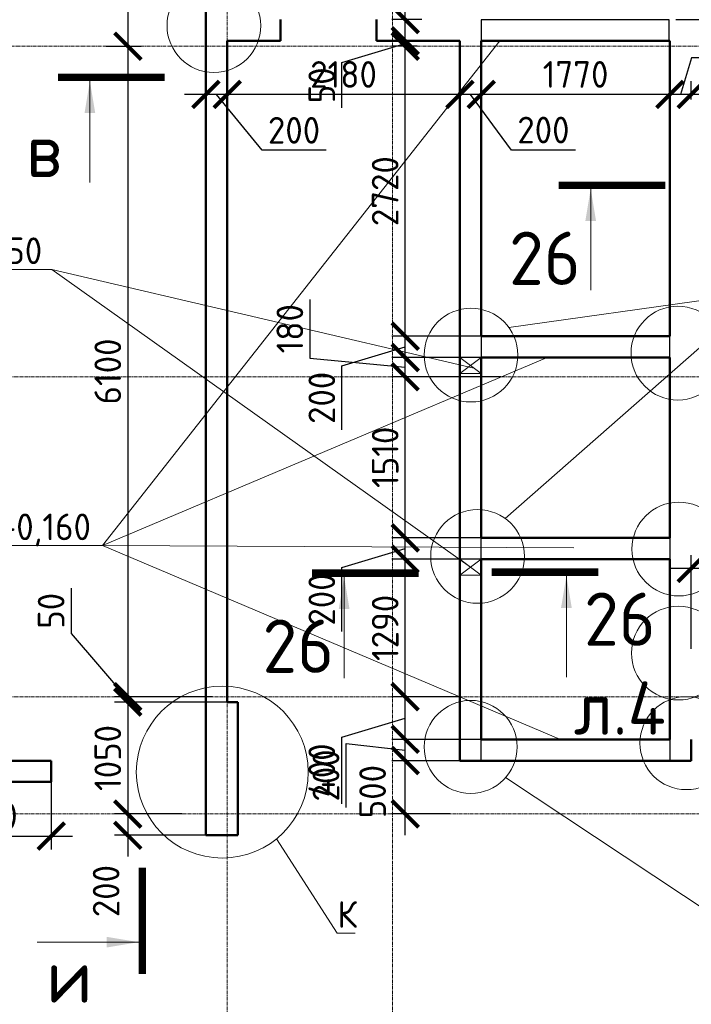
# Model space of a CAD drawing. Header units: millimetres. Extents: x 247266 to 730847, y -636031 to 10052.
# Tile 311 of 330: x 477129 to 483426, y -44976 to -35741. Entities that reach past the tile are written whole.
import ezdxf

# ---------------------------------------------------------------- set-up
doc = ezdxf.new("R2010")
doc.units = ezdxf.units.MM
doc.linetypes.add('______5', pattern=[1100, 800, -100, 100, -100])
doc.linetypes.add('осевая', pattern=[50.8, 31.75, -6.35, 6.35, -6.35])
for name, color, linetype, lineweight in [('Конструкции 0.5', 7, 'Continuous', 50), ('Надписи', 7, 'Continuous', 18), ('Оси', 7, '______5', 18), ('Узлы', 7, 'Continuous', 0)]:
    doc.layers.add(name, color=color, linetype=linetype, lineweight=lineweight)
doc.layers.add('РАЗМЕРЫ', color=7, linetype='Continuous')
doc.styles.add('GOST-2.304_Type-B', font='GOST_Common.ttf')
doc.dimstyles.new('СПДС', dxfattribs={"dimscale": 100, "dimtxt": 2.5, "dimasz": 2.5, "dimexe": 1.25, "dimexo": 0, "dimtad": 1, "dimdec": 0, "dimtxsty": 'GOST-2.304_Type-B', "dimblk": 'ARCHTICK', "dimcen": 2.5, "dimdle": 2, "dimadec": 0, "dimazin": 2, "dimtfac": 0.75, "dimtdec": 0, "dimtmove": 1, "dimatfit": 3, "dimfxl": 1, "dimtolj": 1, "dimarcsym": 1})

# ---------------------------------------------------------------- blocks, each defined once
blk = doc.blocks.new('оси 2.2-2.3')
at = {"layer": 'Оси', "color": 16, "linetype": 'осевая', "lineweight": 0, "transparency": 33554687}
for p, q in [((494304.9, -104267.9), (494304.9, -134893.5)), ((495854.9, -104267.9), (495854.9, -134893.5)), ((468653.8, -110495.4), (523696.4, -110495.4)), ((468076.3, -113595.4), (524372.9, -113595.4)), ((468076.3, -116595.4), (524372.9, -116595.4)), ((468076.3, -117695.4), (524372.9, -117695.4))]:
    blk.add_line(p, q, dxfattribs=at)
blk = doc.blocks.new('_ArchTick')
at = {"color": 0, "linetype": 'ByBlock', "const_width": 0.15}
blk.add_lwpolyline([(-0.5, -0.5), (0.5, 0.5)], dxfattribs=at)
blk = doc.blocks.new('*D1966')
at = {"layer": 'DEFPOINTS', "color": 0, "ltscale": 100}
for p in [(477425.9, -42890.6), (476175.9, -43058), (477425.9, -43397.3)]:
    blk.add_point(p, dxfattribs=at)
at = {"layer": 'РАЗМЕРЫ', "color": 0, "lineweight": -2}
for p, q in [((477425.9, -42890.6), (477425.9, -43522.3)), ((476175.9, -43058), (476175.9, -43522.3)), ((475975.9, -43397.3), (477625.9, -43397.3))]:
    blk.add_line(p, q, dxfattribs=at)
at = {"layer": 'РАЗМЕРЫ', "color": 0, "lineweight": -2, "ltscale": 100, "xscale": 250, "yscale": 250, "zscale": 250, "rotation": 180}
blk.add_blockref('_ArchTick', (476175.9, -43397.3), dxfattribs=at)
at = {"layer": 'РАЗМЕРЫ', "color": 0, "lineweight": -2, "ltscale": 100, "xscale": 250, "yscale": 250, "zscale": 250}
blk.add_blockref('_ArchTick', (477425.9, -43397.3), dxfattribs=at)
at = {"layer": 'РАЗМЕРЫ', "color": 0, "lineweight": 0, "ltscale": 100, "insert": (476800.9, -43209.7), "char_height": 250, "attachment_point": 5, "style": 'GOST-2.304_Type-B'}
blk.add_mtext('\\A1;1250', dxfattribs=at)
blk = doc.blocks.new('*D1880')
at = {"layer": 'DEFPOINTS', "color": 0, "ltscale": 100}
for p in [(478284.3, -31990.6), (477940.9, -35990.6), (478143, -35990.6)]:
    blk.add_point(p, dxfattribs=at)
at = {"layer": 'РАЗМЕРЫ', "color": 0, "lineweight": -2}
for p, q in [((478143, -31790.6), (478143, -36190.6)), ((478284.3, -31990.6), (478018, -31990.6)), ((477940.9, -35990.6), (478268, -35990.6))]:
    blk.add_line(p, q, dxfattribs=at)
at = {"layer": 'РАЗМЕРЫ', "color": 0, "lineweight": -2, "ltscale": 100, "xscale": 250, "yscale": 250, "zscale": 250}
for p, rotation in [((478143, -31990.6), 90), ((478143, -35990.6), 270)]:
    blk.add_blockref('_ArchTick', p, dxfattribs=dict(at, rotation=rotation))
at = {"layer": 'РАЗМЕРЫ', "color": 0, "lineweight": 0, "ltscale": 100, "insert": (477955.4, -33990.6), "char_height": 250, "attachment_point": 5, "rotation": 90, "style": 'GOST-2.304_Type-B'}
blk.add_mtext('\\A1;4000', dxfattribs=at)
blk = doc.blocks.new('*D1881')
at = {"layer": 'DEFPOINTS', "color": 0, "ltscale": 100}
for p in [(478022.4, -35990.6), (478143, -42090.6), (478937.5, -42090.6)]:
    blk.add_point(p, dxfattribs=at)
at = {"layer": 'РАЗМЕРЫ', "color": 0, "lineweight": -2}
for p, q in [((478143, -35790.6), (478143, -42290.6)), ((478022.4, -35990.6), (478268, -35990.6)), ((478937.5, -42090.6), (478018, -42090.6))]:
    blk.add_line(p, q, dxfattribs=at)
at = {"layer": 'РАЗМЕРЫ', "color": 0, "lineweight": -2, "ltscale": 100, "xscale": 250, "yscale": 250, "zscale": 250}
for p, rotation in [((478143, -35990.6), 90), ((478143, -42090.6), 270)]:
    blk.add_blockref('_ArchTick', p, dxfattribs=dict(at, rotation=rotation))
at = {"layer": 'РАЗМЕРЫ', "color": 0, "lineweight": 0, "ltscale": 100, "insert": (477955.4, -39040.6), "char_height": 250, "attachment_point": 5, "rotation": 90, "style": 'GOST-2.304_Type-B'}
blk.add_mtext('\\A1;6100', dxfattribs=at)
blk = doc.blocks.new('*D1882')
at = {"layer": 'DEFPOINTS', "color": 0, "ltscale": 100}
for p in [(479075.9, -42140.6), (478143, -43190.6), (478649, -43190.6)]:
    blk.add_point(p, dxfattribs=at)
at = {"layer": 'РАЗМЕРЫ', "color": 0, "lineweight": -2}
for p, q in [((478143, -41940.6), (478143, -43390.6)), ((479075.9, -42140.6), (478018, -42140.6)), ((478649, -43190.6), (478018, -43190.6))]:
    blk.add_line(p, q, dxfattribs=at)
at = {"layer": 'РАЗМЕРЫ', "color": 0, "lineweight": -2, "ltscale": 100, "xscale": 250, "yscale": 250, "zscale": 250}
for p, rotation in [((478143, -42140.6), 90), ((478143, -43190.6), 270)]:
    blk.add_blockref('_ArchTick', p, dxfattribs=dict(at, rotation=rotation))
at = {"layer": 'РАЗМЕРЫ', "color": 0, "lineweight": 0, "ltscale": 100, "insert": (477955.4, -42665.6), "char_height": 250, "attachment_point": 5, "rotation": 90, "style": 'GOST-2.304_Type-B'}
blk.add_mtext('\\A1;1050', dxfattribs=at)
blk = doc.blocks.new('*D1883')
at = {"layer": 'DEFPOINTS', "color": 0, "ltscale": 100}
for p in [(478649, -43190.6), (478143, -43390.6), (478875.9, -43390.6)]:
    blk.add_point(p, dxfattribs=at)
at = {"layer": 'РАЗМЕРЫ', "color": 0, "lineweight": -2}
for p, q in [((478143, -42990.6), (478143, -43590.6)), ((478649, -43190.6), (478018, -43190.6)), ((478875.9, -43390.6), (478018, -43390.6))]:
    blk.add_line(p, q, dxfattribs=at)
at = {"layer": 'РАЗМЕРЫ', "color": 0, "lineweight": -2, "ltscale": 100, "xscale": 250, "yscale": 250, "zscale": 250}
for p, rotation in [((478143, -43190.6), 90), ((478143, -43390.6), 270)]:
    blk.add_blockref('_ArchTick', p, dxfattribs=dict(at, rotation=rotation))
at = {"layer": 'РАЗМЕРЫ', "color": 0, "lineweight": 0, "ltscale": 100, "insert": (477939.9, -43913.8), "char_height": 250, "attachment_point": 5, "rotation": 90, "style": 'GOST-2.304_Type-B'}
blk.add_mtext('\\A1;200', dxfattribs=at)
blk = doc.blocks.new('*D1885')
at = {"layer": 'DEFPOINTS', "color": 0, "ltscale": 100}
for p in [(480743.5, -42690.6), (481437.8, -42690.6), (481166, -43190.6)]:
    blk.add_point(p, dxfattribs=at)
at = {"layer": 'РАЗМЕРЫ', "color": 0, "lineweight": -2}
for p, q in [((480743.5, -43390.6), (480743.5, -42490.6)), ((481437.8, -42690.6), (480618.5, -42690.6)), ((481166, -43190.6), (480618.5, -43190.6))]:
    blk.add_line(p, q, dxfattribs=at)
at = {"layer": 'РАЗМЕРЫ', "color": 0, "lineweight": -2, "ltscale": 100, "xscale": 250, "yscale": 250, "zscale": 250}
for p, rotation in [((480743.5, -42690.6), 90), ((480743.5, -43190.6), 270)]:
    blk.add_blockref('_ArchTick', p, dxfattribs=dict(at, rotation=rotation))
at = {"layer": 'РАЗМЕРЫ', "color": 0, "lineweight": 0, "ltscale": 100, "insert": (480438.2, -42980.8), "char_height": 250, "attachment_point": 5, "rotation": 90, "style": 'GOST-2.304_Type-B'}
blk.add_mtext('\\A1;500', dxfattribs=at)
blk = doc.blocks.new('*D1886')
at = {"layer": 'DEFPOINTS', "color": 0, "ltscale": 100}
for p in [(480743.5, -42490.6), (481465.7, -42490.6), (481437.8, -42690.6)]:
    blk.add_point(p, dxfattribs=at)
at = {"layer": 'РАЗМЕРЫ', "color": 0, "lineweight": -2}
for p, q in [((480743.5, -42890.6), (480743.5, -42290.6)), ((480188.8, -43129.7), (480188.8, -42529.2)), ((480188.8, -42529.2), (480743.5, -42590.6)), ((481465.7, -42490.6), (480618.5, -42490.6)), ((481437.8, -42690.6), (480618.5, -42690.6))]:
    blk.add_line(p, q, dxfattribs=at)
at = {"layer": 'РАЗМЕРЫ', "color": 0, "lineweight": -2, "ltscale": 100, "xscale": 250, "yscale": 250, "zscale": 250}
for p, rotation in [((480743.5, -42490.6), 90), ((480743.5, -42690.6), 270)]:
    blk.add_blockref('_ArchTick', p, dxfattribs=dict(at, rotation=rotation))
at = {"layer": 'РАЗМЕРЫ', "color": 0, "lineweight": 0, "ltscale": 100, "insert": (480001.2, -42829.5), "char_height": 250, "attachment_point": 5, "rotation": 90, "style": 'GOST-2.304_Type-B'}
blk.add_mtext('\\A1;200', dxfattribs=at)
blk = doc.blocks.new('*D1887')
at = {"layer": 'DEFPOINTS', "color": 0, "ltscale": 100}
for p in [(480743.5, -42090.6), (481255.9, -42090.6), (481465.7, -42490.6)]:
    blk.add_point(p, dxfattribs=at)
at = {"layer": 'РАЗМЕРЫ', "color": 0, "lineweight": -2}
for p, q in [((480743.5, -42690.6), (480743.5, -41890.6)), ((481255.9, -42090.6), (480618.5, -42090.6)), ((480149.4, -42468.9), (480743.5, -42290.6)), ((480149.4, -43094.4), (480149.4, -42468.9)), ((481465.7, -42490.6), (480618.5, -42490.6))]:
    blk.add_line(p, q, dxfattribs=at)
at = {"layer": 'РАЗМЕРЫ', "color": 0, "lineweight": -2, "ltscale": 100, "xscale": 250, "yscale": 250, "zscale": 250}
for p, rotation in [((480743.5, -42090.6), 90), ((480743.5, -42490.6), 270)]:
    blk.add_blockref('_ArchTick', p, dxfattribs=dict(at, rotation=rotation))
at = {"layer": 'РАЗМЕРЫ', "color": 0, "lineweight": 0, "ltscale": 100, "insert": (479961.8, -42781.6), "char_height": 250, "attachment_point": 5, "rotation": 90, "style": 'GOST-2.304_Type-B'}
blk.add_mtext('\\A1;400', dxfattribs=at)
blk = doc.blocks.new('*D1888')
at = {"layer": 'DEFPOINTS', "color": 0, "ltscale": 100}
for p in [(480743.5, -40800.6), (481545.7, -40800.6), (481255.8, -42090.6)]:
    blk.add_point(p, dxfattribs=at)
at = {"layer": 'РАЗМЕРЫ', "color": 0, "lineweight": -2}
for p, q in [((480743.5, -42290.6), (480743.5, -40600.6)), ((481545.7, -40800.6), (480618.5, -40800.6)), ((481255.8, -42090.6), (480618.5, -42090.6))]:
    blk.add_line(p, q, dxfattribs=at)
at = {"layer": 'РАЗМЕРЫ', "color": 0, "lineweight": -2, "ltscale": 100, "xscale": 250, "yscale": 250, "zscale": 250}
for p, rotation in [((480743.5, -40800.6), 90), ((480743.5, -42090.6), 270)]:
    blk.add_blockref('_ArchTick', p, dxfattribs=dict(at, rotation=rotation))
at = {"layer": 'РАЗМЕРЫ', "color": 0, "lineweight": 0, "ltscale": 100, "insert": (480555.9, -41445.6), "char_height": 250, "attachment_point": 5, "rotation": 90, "style": 'GOST-2.304_Type-B'}
blk.add_mtext('\\A1;1290', dxfattribs=at)
blk = doc.blocks.new('*D1889')
at = {"layer": 'DEFPOINTS', "color": 0, "ltscale": 100}
for p in [(480743.5, -40600.6), (481455.8, -40600.6), (481553.5, -40800.6)]:
    blk.add_point(p, dxfattribs=at)
at = {"layer": 'РАЗМЕРЫ', "color": 0, "lineweight": -2}
for p, q in [((480743.5, -41000.6), (480743.5, -40400.6)), ((481455.8, -40600.6), (480618.5, -40600.6)), ((480149.4, -40878.9), (480743.5, -40700.6)), ((481553.5, -40800.6), (480618.5, -40800.6)), ((480149.4, -41479.3), (480149.4, -40878.9))]:
    blk.add_line(p, q, dxfattribs=at)
at = {"layer": 'РАЗМЕРЫ', "color": 0, "lineweight": -2, "ltscale": 100, "xscale": 250, "yscale": 250, "zscale": 250}
for p, rotation in [((480743.5, -40600.6), 90), ((480743.5, -40800.6), 270)]:
    blk.add_blockref('_ArchTick', p, dxfattribs=dict(at, rotation=rotation))
at = {"layer": 'РАЗМЕРЫ', "color": 0, "lineweight": 0, "ltscale": 100, "insert": (479961.8, -41179.1), "char_height": 250, "attachment_point": 5, "rotation": 90, "style": 'GOST-2.304_Type-B'}
blk.add_mtext('\\A1;200', dxfattribs=at)
blk = doc.blocks.new('*D1890')
at = {"layer": 'DEFPOINTS', "color": 0, "ltscale": 100}
for p in [(480743.5, -39090.6), (481641, -39090.6), (481455.8, -40600.6)]:
    blk.add_point(p, dxfattribs=at)
at = {"layer": 'РАЗМЕРЫ', "color": 0, "lineweight": -2}
for p, q in [((480743.5, -40800.6), (480743.5, -38890.6)), ((481641, -39090.6), (480618.5, -39090.6)), ((481455.8, -40600.6), (480618.5, -40600.6))]:
    blk.add_line(p, q, dxfattribs=at)
at = {"layer": 'РАЗМЕРЫ', "color": 0, "lineweight": -2, "ltscale": 100, "xscale": 250, "yscale": 250, "zscale": 250}
for p, rotation in [((480743.5, -39090.6), 90), ((480743.5, -40600.6), 270)]:
    blk.add_blockref('_ArchTick', p, dxfattribs=dict(at, rotation=rotation))
at = {"layer": 'РАЗМЕРЫ', "color": 0, "lineweight": 0, "ltscale": 100, "insert": (480555.9, -39845.6), "char_height": 250, "attachment_point": 5, "rotation": 90, "style": 'GOST-2.304_Type-B'}
blk.add_mtext('\\A1;1510', dxfattribs=at)
blk = doc.blocks.new('*D1891')
at = {"layer": 'DEFPOINTS', "color": 0, "ltscale": 100}
for p in [(480743.5, -38910.6), (481455.8, -38910.6), (481641, -39090.6)]:
    blk.add_point(p, dxfattribs=at)
at = {"layer": 'РАЗМЕРЫ', "color": 0, "lineweight": -2}
for p, q in [((479850, -38364.4), (479850, -38914.8)), ((480743.5, -39290.6), (480743.5, -38710.6)), ((479850, -38914.8), (480743.5, -39000.6)), ((481455.8, -38910.6), (480618.5, -38910.6)), ((481641, -39090.6), (480618.5, -39090.6))]:
    blk.add_line(p, q, dxfattribs=at)
at = {"layer": 'РАЗМЕРЫ', "color": 0, "lineweight": -2, "ltscale": 100, "xscale": 250, "yscale": 250, "zscale": 250}
for p, rotation in [((480743.5, -38910.6), 90), ((480743.5, -39090.6), 270)]:
    blk.add_blockref('_ArchTick', p, dxfattribs=dict(at, rotation=rotation))
at = {"layer": 'РАЗМЕРЫ', "color": 0, "lineweight": 0, "ltscale": 100, "insert": (479662.4, -38639.6), "char_height": 250, "attachment_point": 5, "rotation": 90, "style": 'GOST-2.304_Type-B'}
blk.add_mtext('\\A1;180', dxfattribs=at)
blk = doc.blocks.new('*D1892')
at = {"layer": 'DEFPOINTS', "color": 0, "ltscale": 100}
for p in [(480743.5, -38709.4), (481559.5, -38709.4), (481550.5, -38909.4)]:
    blk.add_point(p, dxfattribs=at)
at = {"layer": 'РАЗМЕРЫ', "color": 0, "lineweight": -2}
for p, q in [((480743.5, -39109.4), (480743.5, -38509.4)), ((481559.5, -38709.4), (480618.5, -38709.4)), ((480149.4, -38987.7), (480743.5, -38809.4)), ((481550.5, -38909.4), (480618.5, -38909.4)), ((480149.4, -39588.1), (480149.4, -38987.7))]:
    blk.add_line(p, q, dxfattribs=at)
at = {"layer": 'РАЗМЕРЫ', "color": 0, "lineweight": -2, "ltscale": 100, "xscale": 250, "yscale": 250, "zscale": 250}
for p, rotation in [((480743.5, -38709.4), 90), ((480743.5, -38909.4), 270)]:
    blk.add_blockref('_ArchTick', p, dxfattribs=dict(at, rotation=rotation))
at = {"layer": 'РАЗМЕРЫ', "color": 0, "lineweight": 0, "ltscale": 100, "insert": (479961.8, -39287.9), "char_height": 250, "attachment_point": 5, "rotation": 90, "style": 'GOST-2.304_Type-B'}
blk.add_mtext('\\A1;200', dxfattribs=at)
blk = doc.blocks.new('*D1893')
at = {"layer": 'DEFPOINTS', "color": 0, "ltscale": 100}
for p in [(480743.5, -35989.6), (480857.2, -35989.6), (481559.5, -38709.4)]:
    blk.add_point(p, dxfattribs=at)
at = {"layer": 'РАЗМЕРЫ', "color": 0, "lineweight": -2}
for p, q in [((480743.5, -38909.4), (480743.5, -35789.6)), ((480857.2, -35989.6), (480618.5, -35989.6)), ((481559.5, -38709.4), (480618.5, -38709.4))]:
    blk.add_line(p, q, dxfattribs=at)
at = {"layer": 'РАЗМЕРЫ', "color": 0, "lineweight": -2, "ltscale": 100, "xscale": 250, "yscale": 250, "zscale": 250}
for p, rotation in [((480743.5, -35989.6), 90), ((480743.5, -38709.4), 270)]:
    blk.add_blockref('_ArchTick', p, dxfattribs=dict(at, rotation=rotation))
at = {"layer": 'РАЗМЕРЫ', "color": 0, "lineweight": 0, "ltscale": 100, "insert": (480555.6, -37349.5), "char_height": 250, "attachment_point": 5, "rotation": 90, "style": 'GOST-2.304_Type-B'}
blk.add_mtext('\\A1;2720', dxfattribs=at)
blk = doc.blocks.new('*D1901')
at = {"layer": 'DEFPOINTS', "color": 0, "ltscale": 100}
for p in [(483425.9, -40887.8), (483425.9, -41640.6), (483845.9, -41640.6)]:
    blk.add_point(p, dxfattribs=at)
at = {"layer": 'РАЗМЕРЫ', "color": 0, "lineweight": -2}
for p, q in [((483739.1, -40543.9), (483635.9, -40887.8)), ((484364.6, -40543.9), (483739.1, -40543.9)), ((483425.9, -41640.6), (483425.9, -40762.8)), ((483845.9, -41640.6), (483845.9, -40762.8)), ((484045.9, -40887.8), (483225.9, -40887.8))]:
    blk.add_line(p, q, dxfattribs=at)
at = {"layer": 'РАЗМЕРЫ', "color": 0, "lineweight": -2, "ltscale": 100, "xscale": 250, "yscale": 250, "zscale": 250, "rotation": 180}
blk.add_blockref('_ArchTick', (483425.9, -40887.8), dxfattribs=at)
at = {"layer": 'РАЗМЕРЫ', "color": 0, "lineweight": -2, "ltscale": 100, "xscale": 250, "yscale": 250, "zscale": 250}
blk.add_blockref('_ArchTick', (483845.9, -40887.8), dxfattribs=at)
at = {"layer": 'РАЗМЕРЫ', "color": 0, "lineweight": 0, "ltscale": 100, "insert": (484051.8, -40356.3), "char_height": 250, "attachment_point": 5, "style": 'GOST-2.304_Type-B'}
blk.add_mtext('\\A1;420', dxfattribs=at)
blk = doc.blocks.new('*D1902')
at = {"layer": 'DEFPOINTS', "color": 0, "ltscale": 100}
for p in [(478937.5, -42090.6), (478143, -42140.6), (478417.7, -42140.6)]:
    blk.add_point(p, dxfattribs=at)
at = {"layer": 'РАЗМЕРЫ', "color": 0, "lineweight": -2}
for p, q in [((477611.8, -41072.7), (477611.8, -41498)), ((477611.8, -41498), (478143, -42115.6)), ((478143, -41890.6), (478143, -42340.6)), ((478937.5, -42090.6), (478018, -42090.6)), ((478417.7, -42140.6), (478018, -42140.6))]:
    blk.add_line(p, q, dxfattribs=at)
at = {"layer": 'РАЗМЕРЫ', "color": 0, "lineweight": -2, "ltscale": 100, "xscale": 250, "yscale": 250, "zscale": 250}
for p, rotation in [((478143, -42090.6), 270), ((478143, -42140.6), 90)]:
    blk.add_blockref('_ArchTick', p, dxfattribs=dict(at, rotation=rotation))
at = {"layer": 'РАЗМЕРЫ', "color": 0, "lineweight": 0, "ltscale": 100, "insert": (477424.1, -41285.3), "char_height": 250, "attachment_point": 5, "rotation": 90, "style": 'GOST-2.304_Type-B'}
blk.add_mtext('\\A1;50', dxfattribs=at)
blk = doc.blocks.new('*D2046')
at = {"layer": 'DEFPOINTS', "color": 0, "ltscale": 100}
for p in [(482382.2, -31990.6), (483683.4, -31990.6), (483281.6, -35740.6)]:
    blk.add_point(p, dxfattribs=at)
at = {"layer": 'РАЗМЕРЫ', "color": 0, "lineweight": -2}
for p, q in [((483683.4, -35940.6), (483683.4, -31790.6)), ((482382.2, -31990.6), (483808.4, -31990.6)), ((483281.6, -35740.6), (483808.4, -35740.6))]:
    blk.add_line(p, q, dxfattribs=at)
at = {"layer": 'РАЗМЕРЫ', "color": 0, "lineweight": -2, "ltscale": 100, "xscale": 250, "yscale": 250, "zscale": 250}
for p, rotation in [((483683.4, -31990.6), 90), ((483683.4, -35740.6), 270)]:
    blk.add_blockref('_ArchTick', p, dxfattribs=dict(at, rotation=rotation))
at = {"layer": 'РАЗМЕРЫ', "color": 0, "lineweight": 0, "ltscale": 100, "insert": (483495.5, -33865.6), "char_height": 250, "attachment_point": 5, "rotation": 90, "style": 'GOST-2.304_Type-B'}
blk.add_mtext('\\A1;3750', dxfattribs=at)
blk = doc.blocks.new('*D1943')
at = {"layer": 'DEFPOINTS', "color": 0, "ltscale": 100}
for p in [(480743.5, -35739.6), (480900.5, -35739.6), (480815.4, -35939.4)]:
    blk.add_point(p, dxfattribs=at)
at = {"layer": 'РАЗМЕРЫ', "color": 0, "lineweight": -2}
for p, q in [((480743.5, -36139.4), (480743.5, -35539.6)), ((480900.5, -35739.6), (480618.5, -35739.6)), ((480815.4, -35939.4), (480618.5, -35939.4))]:
    blk.add_line(p, q, dxfattribs=at)
at = {"layer": 'РАЗМЕРЫ', "color": 0, "lineweight": -2, "ltscale": 100, "xscale": 250, "yscale": 250, "zscale": 250}
for p, rotation in [((480743.5, -35739.6), 90), ((480743.5, -35939.4), 270)]:
    blk.add_blockref('_ArchTick', p, dxfattribs=dict(at, rotation=rotation))
at = {"layer": 'РАЗМЕРЫ', "color": 0, "lineweight": 0, "ltscale": 100, "insert": (480857, -35240), "char_height": 250, "attachment_point": 5, "rotation": 90, "style": 'GOST-2.304_Type-B'}
blk.add_mtext('\\A1;200', dxfattribs=at)
blk = doc.blocks.new('*D2082')
at = {"layer": 'DEFPOINTS', "color": 0, "ltscale": 100}
for p in [(480743.5, -35940.6), (480845.2, -35940.6), (480857.2, -35990.6)]:
    blk.add_point(p, dxfattribs=at)
at = {"layer": 'РАЗМЕРЫ', "color": 0, "lineweight": -2}
for p, q in [((480743.5, -36190.6), (480743.5, -35740.6)), ((480149.4, -36143.9), (480743.5, -35965.6)), ((480845.2, -35940.6), (480618.5, -35940.6)), ((480857.2, -35990.6), (480618.5, -35990.6)), ((480149.4, -36569.2), (480149.4, -36143.9))]:
    blk.add_line(p, q, dxfattribs=at)
at = {"layer": 'РАЗМЕРЫ', "color": 0, "lineweight": -2, "ltscale": 100, "xscale": 250, "yscale": 250, "zscale": 250}
for p, rotation in [((480743.5, -35940.6), 270), ((480743.5, -35990.6), 90)]:
    blk.add_blockref('_ArchTick', p, dxfattribs=dict(at, rotation=rotation))
at = {"layer": 'РАЗМЕРЫ', "color": 0, "lineweight": 0, "ltscale": 100, "insert": (479961.8, -36356.5), "char_height": 250, "attachment_point": 5, "rotation": 90, "style": 'GOST-2.304_Type-B'}
blk.add_mtext('\\A1;50', dxfattribs=at)
blk = doc.blocks.new('*D2050')
at = {"layer": 'DEFPOINTS', "color": 0, "ltscale": 100}
for p in [(483425.9, -36442.3), (483425.9, -36488.8), (486025.9, -36866.8)]:
    blk.add_point(p, dxfattribs=at)
at = {"layer": 'РАЗМЕРЫ', "color": 0, "lineweight": -2}
for p, q in [((483425.9, -36488.8), (483425.9, -36317.3)), ((486025.9, -36866.8), (486025.9, -36317.3)), ((486225.9, -36442.3), (483225.9, -36442.3))]:
    blk.add_line(p, q, dxfattribs=at)
at = {"layer": 'РАЗМЕРЫ', "color": 0, "lineweight": -2, "ltscale": 100, "xscale": 250, "yscale": 250, "zscale": 250, "rotation": 180}
blk.add_blockref('_ArchTick', (483425.9, -36442.3), dxfattribs=at)
at = {"layer": 'РАЗМЕРЫ', "color": 0, "lineweight": -2, "ltscale": 100, "xscale": 250, "yscale": 250, "zscale": 250}
blk.add_blockref('_ArchTick', (486025.9, -36442.3), dxfattribs=at)
at = {"layer": 'РАЗМЕРЫ', "color": 0, "lineweight": 0, "ltscale": 100, "insert": (484725.9, -36254.7), "char_height": 250, "attachment_point": 5, "style": 'GOST-2.304_Type-B'}
blk.add_mtext('\\A1;2600', dxfattribs=at)
blk = doc.blocks.new('*D2051')
at = {"layer": 'DEFPOINTS', "color": 0, "ltscale": 100}
for p in [(483225.9, -36321.2), (483225.9, -36442.3), (483425.9, -36488.8)]:
    blk.add_point(p, dxfattribs=at)
at = {"layer": 'РАЗМЕРЫ', "color": 0, "lineweight": -2}
for p, q in [((483429.1, -36098.4), (483325.9, -36442.3)), ((484029.6, -36098.4), (483429.1, -36098.4)), ((483225.9, -36321.2), (483225.9, -36567.3)), ((483425.9, -36488.8), (483425.9, -36317.3)), ((483625.9, -36442.3), (483025.9, -36442.3))]:
    blk.add_line(p, q, dxfattribs=at)
at = {"layer": 'РАЗМЕРЫ', "color": 0, "lineweight": -2, "ltscale": 100, "xscale": 250, "yscale": 250, "zscale": 250, "rotation": 180}
blk.add_blockref('_ArchTick', (483225.9, -36442.3), dxfattribs=at)
at = {"layer": 'РАЗМЕРЫ', "color": 0, "lineweight": -2, "ltscale": 100, "xscale": 250, "yscale": 250, "zscale": 250}
blk.add_blockref('_ArchTick', (483425.9, -36442.3), dxfattribs=at)
at = {"layer": 'РАЗМЕРЫ', "color": 0, "lineweight": 0, "ltscale": 100, "insert": (483729.3, -35910.8), "char_height": 250, "attachment_point": 5, "style": 'GOST-2.304_Type-B'}
blk.add_mtext('\\A1;200', dxfattribs=at)
blk = doc.blocks.new('*D2052')
at = {"layer": 'DEFPOINTS', "color": 0, "ltscale": 100}
for p in [(483225.9, -36321.2), (481455.7, -36442.3), (481455.7, -36532.7)]:
    blk.add_point(p, dxfattribs=at)
at = {"layer": 'РАЗМЕРЫ', "color": 0, "lineweight": -2}
for p, q in [((481455.7, -36532.7), (481455.7, -36317.3)), ((483225.9, -36321.2), (483225.9, -36567.3)), ((483425.9, -36442.3), (481255.7, -36442.3))]:
    blk.add_line(p, q, dxfattribs=at)
at = {"layer": 'РАЗМЕРЫ', "color": 0, "lineweight": -2, "ltscale": 100, "xscale": 250, "yscale": 250, "zscale": 250, "rotation": 180}
blk.add_blockref('_ArchTick', (481455.7, -36442.3), dxfattribs=at)
at = {"layer": 'РАЗМЕРЫ', "color": 0, "lineweight": -2, "ltscale": 100, "xscale": 250, "yscale": 250, "zscale": 250}
blk.add_blockref('_ArchTick', (483225.9, -36442.3), dxfattribs=at)
at = {"layer": 'РАЗМЕРЫ', "color": 0, "lineweight": 0, "ltscale": 100, "insert": (482340.8, -36254.4), "char_height": 250, "attachment_point": 5, "style": 'GOST-2.304_Type-B'}
blk.add_mtext('\\A1;1770', dxfattribs=at)
blk = doc.blocks.new('*D2053')
at = {"layer": 'DEFPOINTS', "color": 0, "ltscale": 100}
for p in [(481255.7, -36442.3), (481455.7, -36532.7), (481255.7, -36604.6)]:
    blk.add_point(p, dxfattribs=at)
at = {"layer": 'РАЗМЕРЫ', "color": 0, "lineweight": -2}
for p, q in [((481255.7, -36604.6), (481255.7, -36317.3)), ((481455.7, -36532.7), (481455.7, -36317.3)), ((481655.7, -36442.3), (481055.7, -36442.3)), ((481739.2, -36963.6), (481355.7, -36442.3)), ((482339.7, -36963.6), (481739.2, -36963.6))]:
    blk.add_line(p, q, dxfattribs=at)
at = {"layer": 'РАЗМЕРЫ', "color": 0, "lineweight": -2, "ltscale": 100, "xscale": 250, "yscale": 250, "zscale": 250, "rotation": 180}
blk.add_blockref('_ArchTick', (481255.7, -36442.3), dxfattribs=at)
at = {"layer": 'РАЗМЕРЫ', "color": 0, "lineweight": -2, "ltscale": 100, "xscale": 250, "yscale": 250, "zscale": 250}
blk.add_blockref('_ArchTick', (481455.7, -36442.3), dxfattribs=at)
at = {"layer": 'РАЗМЕРЫ', "color": 0, "lineweight": 0, "ltscale": 100, "insert": (482039.4, -36776), "char_height": 250, "attachment_point": 5, "style": 'GOST-2.304_Type-B'}
blk.add_mtext('\\A1;200', dxfattribs=at)
blk = doc.blocks.new('*D2054')
at = {"layer": 'DEFPOINTS', "color": 0, "ltscale": 100}
for p in [(479075.9, -36442.3), (481255.7, -36604.6), (479075.9, -36712)]:
    blk.add_point(p, dxfattribs=at)
at = {"layer": 'РАЗМЕРЫ', "color": 0, "lineweight": -2}
for p, q in [((479075.9, -36712), (479075.9, -36317.3)), ((481255.7, -36604.6), (481255.7, -36317.3)), ((481455.7, -36442.3), (478875.9, -36442.3))]:
    blk.add_line(p, q, dxfattribs=at)
at = {"layer": 'РАЗМЕРЫ', "color": 0, "lineweight": -2, "ltscale": 100, "xscale": 250, "yscale": 250, "zscale": 250, "rotation": 180}
blk.add_blockref('_ArchTick', (479075.9, -36442.3), dxfattribs=at)
at = {"layer": 'РАЗМЕРЫ', "color": 0, "lineweight": -2, "ltscale": 100, "xscale": 250, "yscale": 250, "zscale": 250}
blk.add_blockref('_ArchTick', (481255.7, -36442.3), dxfattribs=at)
at = {"layer": 'РАЗМЕРЫ', "color": 0, "lineweight": 0, "ltscale": 100, "insert": (480165.8, -36254.7), "char_height": 250, "attachment_point": 5, "style": 'GOST-2.304_Type-B'}
blk.add_mtext('\\A1;2180', dxfattribs=at)
blk = doc.blocks.new('*D2055')
at = {"layer": 'DEFPOINTS', "color": 0, "ltscale": 100}
for p in [(478875.9, -36442.3), (478875.9, -36676.1), (479075.9, -36712)]:
    blk.add_point(p, dxfattribs=at)
at = {"layer": 'РАЗМЕРЫ', "color": 0, "lineweight": -2}
for p, q in [((478875.9, -36676.1), (478875.9, -36317.3)), ((479075.9, -36712), (479075.9, -36317.3)), ((479275.9, -36442.3), (478675.9, -36442.3)), ((479401.3, -36966.4), (478975.9, -36442.3)), ((480001.8, -36966.4), (479401.3, -36966.4))]:
    blk.add_line(p, q, dxfattribs=at)
at = {"layer": 'РАЗМЕРЫ', "color": 0, "lineweight": -2, "ltscale": 100, "xscale": 250, "yscale": 250, "zscale": 250, "rotation": 180}
blk.add_blockref('_ArchTick', (478875.9, -36442.3), dxfattribs=at)
at = {"layer": 'РАЗМЕРЫ', "color": 0, "lineweight": -2, "ltscale": 100, "xscale": 250, "yscale": 250, "zscale": 250}
blk.add_blockref('_ArchTick', (479075.9, -36442.3), dxfattribs=at)
at = {"layer": 'РАЗМЕРЫ', "color": 0, "lineweight": 0, "ltscale": 100, "insert": (479701.5, -36778.8), "char_height": 250, "attachment_point": 5, "style": 'GOST-2.304_Type-B'}
blk.add_mtext('\\A1;200', dxfattribs=at)

msp = doc.modelspace()

# ---------------------------------------------------------------- linework, layer by layer
at = {"layer": 'Конструкции 0.5'}
for p, q in [((478875.95, -35030.63), (478875.95, -36990.63)), ((479575.95, -35740.63), (479575.95, -35940.63)), ((480475.95, -35940.63), (480475.95, -35740.63)), ((479075.95, -35940.63), (479575.95, -35940.63)), ((479075.95, -42140.63), (479075.95, -35940.63)), ((480475.95, -35940.63), (481255.69, -35940.63)), ((481255.69, -35940.63), (481255.69, -42490.63)), ((481455.69, -35940.63), (483225.95, -35940.63)), ((481455.69, -38710.63), (481455.69, -35940.63)), ((483225.95, -35940.63), (483225.95, -38710.63)), ((478875.95, -36990.63), (478875.95, -37110.63)), ((478875.95, -37110.63), (478875.95, -38940.63)), ((483225.95, -38710.63), (481455.69, -38710.63)), ((478875.95, -38940.63), (478875.95, -39060.63)), ((481455.69, -38910.63), (483225.95, -38910.63)), ((481455.69, -40600.63), (481455.69, -38910.63)), ((483225.95, -38910.63), (483225.95, -40600.63)), ((478875.95, -39060.63), (478875.95, -40590.63)), ((478875.95, -40590.63), (478875.95, -40710.63)), ((483225.95, -40600.63), (481455.69, -40600.63)), ((478875.95, -40710.63), (478875.95, -42090.63)), ((481455.69, -40800.63), (483225.95, -40800.63)), ((481455.69, -42490.63), (481455.69, -40800.63)), ((483225.95, -40800.63), (483225.95, -42490.63)), ((478875.95, -42090.63), (478875.95, -42140.63)), ((478875.95, -42140.63), (478875.95, -42210.63)), ((479159.03, -42140.63), (479075.95, -42140.63)), ((479175.78, -42140.63), (479159.03, -42140.63)), ((479175.78, -43390.63), (479175.78, -42140.63)), ((478875.95, -42210.63), (478875.95, -43390.63)), ((481255.69, -42490.63), (481255.69, -42690.63)), ((483225.95, -42490.63), (481455.69, -42490.63)), ((483425.95, -42690.63), (483425.95, -42490.63)), ((477425.95, -42690.63), (476175.95, -42690.63)), ((477425.95, -42890.63), (477425.95, -42690.63)), ((481255.69, -42690.63), (483425.95, -42690.63)), ((476175.95, -42890.63), (477425.95, -42890.63)), ((478875.95, -43390.63), (479175.78, -43390.63))]:
    msp.add_line(p, q, dxfattribs=at)
at = {"layer": 'Надписи', "lineweight": 15, "ltscale": 0.3}
for p, q in [((481630.34, -35940.63, 520), (477905.66, -40672.99, 520)), ((474575.1, -38083.48, -160), (477433.44, -38083.48, -160)), ((477432.17, -38083.78, -160), (477432.07, -38083.78, -160)), ((481355.69, -40875.56, -160), (477432.17, -38083.78, -160)), ((481355.69, -40875.56, -160), (477432.17, -38083.78, -160)), ((481355.69, -40875.56, -160), (477432.17, -38083.78, -160)), ((481355.69, -40875.56, -160), (477432.17, -38083.78, -160)), ((481386.58, -39008.79, -160), (477432.17, -38083.78, -160)), ((481679.68, -40418.94, -160), (484097.09, -38294.8, -160)), ((481715.38, -38627.83, -160), (484097.09, -38294.8, -160)), ((482075.96, -38910.63, 520), (477905.66, -40672.99, 520)), ((474525.27, -40672.69, 520), (477907.13, -40672.69, 520)), ((477905.66, -40672.99, 520), (477905.56, -40672.99, 520)), ((482200.96, -42490.63, 520), (477905.66, -40672.99, 520)), ((482200.96, -42490.63, 520), (477905.66, -40672.99, 520)), ((482200.96, -42490.63, 520), (477905.66, -40672.99, 520)), ((482200.96, -42490.63, 520), (477905.66, -40672.99, 520)), ((482325.07, -40694.27, 520), (477905.66, -40672.99, 520)), ((481684.38, -42849.54), (483680.63, -44172.22)), ((479537.22, -43423.68, 200), (480104.88, -44307.21, 200)), ((479537.22, -43423.68, 200), (480104.88, -44307.21, 200)), ((479537.22, -43423.68, 200), (480104.88, -44307.21, 200)), ((480104.88, -44307.21, 200), (480104.98, -44307.21, 200)), ((480105.05, -44307.21, 200), (480275.2, -44307.21, 200))]:
    msp.add_line(p, q, dxfattribs=at)
at = {"layer": 'Надписи'}
for centre, radius in [((478950.1, -35796.65, 200), 439.48), ((481360.47, -38887.01, 200), 439.48), ((483300.1, -38868.63, 200), 439.48), ((481422.23, -40775.12, 200), 439.48), ((483309.3, -40706.21, 200), 439.48), ((483304.69, -41681.87, -160), 439.48), ((479029.01, -42797.83, 200), 806.21), ((483380.16, -42526.44), 435.82), ((481357.53, -42561.26), 435.82)]:
    msp.add_circle(centre, radius, dxfattribs=at)
at = {"layer": 'РАЗМЕРЫ'}
for points in [[(481455.69, -35941.81), (483217.01, -35941.81), (483217.01, -35741.81), (481455.69, -35741.81)], [(483225.95, -38710.63), (481455.78, -38710.63), (481455.78, -38910.63), (483225.95, -38910.63)], [(483225.95, -40800.63), (481455.69, -40800.63), (481455.69, -40600.63), (483225.95, -40600.63)], [(483225.95, -42690.63), (481455.69, -42690.63), (481455.69, -42490.63), (483225.95, -42490.63)]]:
    msp.add_lwpolyline(points, close=True, dxfattribs=at)
at = {"layer": 'РАЗМЕРЫ', "lineweight": 0, "elevation": 360}
for points in [[(481255.69, -38910.63), (481255.69, -39060.63), (481455.69, -39060.63), (481455.69, -38909.43), (481255.69, -38909.43)], [(481255.69, -38910.63), (481455.69, -39060.63), (481255.69, -39060.63), (481455.78, -38910.63)]]:
    msp.add_lwpolyline(points, dxfattribs=at)
at = {"layer": 'РАЗМЕРЫ', "lineweight": 0}
for points in [[(481255.69, -40800.56), (481255.69, -40950.56), (481455.69, -40950.56), (481455.69, -40799.36), (481255.69, -40799.36)], [(481255.69, -40800.56), (481455.69, -40950.56), (481255.69, -40950.56), (481455.78, -40800.56)]]:
    msp.add_lwpolyline(points, dxfattribs=at)
at = {"layer": 'Узлы', "linetype": 'Continuous', "lineweight": 0}
for p, q in [((477787.57, -36316.71), (477787.57, -37266.71)), ((482482.7, -37328.86, 3100), (482482.7, -38278.86, 3100)), ((480171.15, -40966.9, 3100), (480171.15, -41916.9, 3100)), ((482255.01, -40957.36, 3100), (482255.01, -41907.36, 3100)), ((478243.81, -44392.89, 160), (477293.81, -44392.89, 160))]:
    msp.add_line(p, q, dxfattribs=at)
at = {"layer": 'Узлы', "linetype": 'Continuous', "lineweight": 0, "const_width": 70}
msp.add_lwpolyline([(477487.57, -36281.71), (478487.57, -36281.71)], dxfattribs=at)
for points, elevation in [([(482182.7, -37293.86), (483182.7, -37293.86)], 3100), ([(479871.15, -40931.9), (480871.15, -40931.9)], 3100), ([(482555.01, -40922.36), (481555.01, -40922.36)], 3100), ([(478278.81, -44692.89), (478278.81, -43692.89)], 160)]:
    msp.add_lwpolyline(points, dxfattribs=dict(at, elevation=elevation))
at = {"layer": 'Узлы', "linetype": 'Continuous', "lineweight": 0}
for points in [[(477787.57, -36316.71), (477737.29, -36617.16), (477837.85, -36617.16)], [(482482.7, -37328.86, 3100), (482432.43, -37629.31, 3100), (482532.98, -37629.31, 3100)], [(480171.15, -40966.9, 3100), (480120.87, -41267.35, 3100), (480221.43, -41267.35, 3100)], [(482255.01, -40957.36, 3100), (482204.73, -41257.81, 3100), (482305.28, -41257.81, 3100)], [(478243.81, -44392.89, 160), (477943.36, -44443.17, 160), (477943.36, -44342.61, 160)]]:
    msp.add_solid(points, dxfattribs=at)

# ---------------------------------------------------------------- block references
at = {"layer": 'РАЗМЕРЫ'}
msp.add_blockref('оси 2.2-2.3', (-15228.9, 74504.73), dxfattribs=at)

# ---------------------------------------------------------------- texts
at = {"layer": 'Надписи', "ltscale": 0.3, "char_height": 250, "attachment_point": 2, "style": 'GOST-2.304_Type-B'}
for s, insert in [('Отверстие 150х150\\Pниз -0,610', (475992.9, -37783.48, -160)), ('Участок до отм.-0,160', (476204.63, -40372.69, 520)), ('К', (480200.05, -44007.21, 200))]:
    msp.add_mtext(s, dxfattribs=dict(at, insert=insert))
at = {"layer": 'Узлы', "linetype": 'Continuous', "lineweight": 0, "char_height": 500, "attachment_point": 5, "style": 'GOST-2.304_Type-B'}
for s, insert in [('в', (477357.57, -36966.71)), ('26', (482052.7, -37978.86, 3100)), ('26 л.4', (482756, -41780.26, 3100)), ('26', (479741.15, -41616.9, 3100)), ('и', (477593.81, -44710.53, 160))]:
    msp.add_mtext_dynamic_manual_height_columns(s, width=723.8798, gutter_width=25, heights=[0], dxfattribs=dict(at, insert=insert))

# ---------------------------------------------------------------- dimensions: what is measured, and where the dimension line sits
at = {"layer": 'РАЗМЕРЫ', "lineweight": 0}
for base, p1, p2, picture, middle in [((478143, -35990.63, 160), (478284.3, -31990.63), (477940.85, -35990.63, -200), '*D1880', (477955.38, -33990.63, 160)), ((483683.35, -31990.63), (483281.56, -35740.63), (482382.18, -31990.63), '*D2046', (483495.48, -33865.63)), ((478143, -42090.63, 360), (478022.37, -35990.63, 160), (478937.47, -42090.63, -200), '*D1881', (477955.38, -39040.63, 360)), ((480743.5, -35940.63), (480857.24, -35990.63), (480845.17, -35940.63), '*D2082', (479961.75, -36206.36)), ((480743.5, -35989.63, 360), (481559.5, -38709.43, 188.3), (480857.24, -35989.63), '*D1893', (480555.63, -37349.53, 360)), ((480743.5, -38709.43, 360), (481550.5, -38909.43, 10.69), (481559.5, -38709.43, 188.3), '*D1892', (479961.75, -39050.16, 360)), ((480743.5, -39090.63, 360), (481455.78, -40600.63, 160), (481641, -39090.63, -200), '*D1890', (480555.88, -39845.63, 360)), ((480743.5, -40600.63, 360), (481553.5, -40800.63, 160), (481455.78, -40600.63, 160), '*D1889', (479961.75, -40941.36, 360)), ((480743.5, -40800.63, 360), (481255.78, -42090.63, 160), (481545.75, -40800.63, 160), '*D1888', (480555.88, -41445.63, 360)), ((480743.5, -42090.63, 360), (481465.7, -42490.63, 160), (481255.93, -42090.63, -200), '*D1887', (479961.75, -42531.36, 360)), ((478143, -43190.63, 360), (479075.93, -42140.63, 160), (478648.97, -43190.63, -200), '*D1882', (477955.38, -42665.63, 360))]:
    dim = msp.add_linear_dim(base=base, p1=p1, p2=p2, angle=90, dimstyle='СПДС', dxfattribs=at)
    dim.commit()
    dim.dimension.update_dxf_attribs({"geometry": picture, "text_midpoint": middle})
for base, p1, p2, picture, middle in [((480743.5, -35739.63), (480815.43, -35939.43), (480900.49, -35739.63), '*D1943', (481044.6, -35240.02)), ((480743.5, -38910.63, 360), (481641, -39090.63, -200), (481455.78, -38910.63, 160), '*D1891', (479850, -38852.3, 360)), ((478143, -42140.63), (478937.47, -42090.63, -200), (478417.73, -42140.63, 360), '*D1902', (477611.75, -41435.46)), ((480743.5, -42490.63, 360), (481437.76, -42690.63, 160), (481465.7, -42490.63, 160), '*D1886', (480188.78, -42591.72, 360)), ((480743.5, -42690.63, 360), (481166, -43190.63, -200), (481437.76, -42690.63, 160), '*D1885', (480625.78, -42980.8, 360)), ((478143, -43390.63, 360), (478648.97, -43190.63, -200), (478875.93, -43390.63, 160), '*D1883', (478127.5, -43913.8, 360))]:
    dim = msp.add_linear_dim(base=base, p1=p1, p2=p2, angle=90, dimstyle='СПДС', dxfattribs=at)
    dim.commit()
    dim.dimension.update_dxf_attribs({"geometry": picture, "text_midpoint": middle, "dimtype": 160})
for base, p1, p2, picture, middle in [((483225.95, -36442.3, -3100), (483425.95, -36488.81), (483225.95, -36321.16), '*D2051', (483491.61, -35910.8, -3100)), ((479075.95, -36442.3, -3100), (481255.69, -36604.57), (479075.95, -36712.01), '*D2054', (480165.82, -36254.68, -3100)), ((481455.69, -36442.3, -3100), (483225.95, -36321.16), (481455.69, -36532.72), '*D2052', (482340.82, -36254.43, -3100)), ((483425.95, -36442.3, -3100), (486025.93, -36866.8), (483425.95, -36488.81), '*D2050', (484725.94, -36254.68, -3100))]:
    dim = msp.add_linear_dim(base=base, p1=p1, p2=p2, dimstyle='СПДС', override={"dimtofl": 0}, dxfattribs=at)
    dim.commit()
    dim.dimension.update_dxf_attribs({"geometry": picture, "text_midpoint": middle})
for base, p1, p2, picture, middle in [((478875.95, -36442.3, -3100), (479075.95, -36712.01), (478875.95, -36676.09), '*D2055', (479463.78, -36966.39, -3100)), ((481255.69, -36442.3, -3100), (481455.69, -36532.72), (481255.69, -36604.57), '*D2053', (481801.68, -36963.59, -3100))]:
    dim = msp.add_linear_dim(base=base, p1=p1, p2=p2, dimstyle='СПДС', override={"dimtofl": 0}, dxfattribs=at)
    dim.commit()
    dim.dimension.update_dxf_attribs({"geometry": picture, "text_midpoint": middle, "dimtype": 160})
for base, p1, p2, picture, middle in [((483425.93, -40887.8, 360), (483845.93, -41640.63, 360), (483425.93, -41640.63), '*D1901', (483801.59, -40356.3, 360)), ((477425.95, -43397.28), (476175.95, -43058), (477425.95, -42890.63), '*D1966', (476800.95, -43209.66))]:
    dim = msp.add_linear_dim(base=base, p1=p1, p2=p2, dimstyle='СПДС', dxfattribs=at)
    dim.commit()
    dim.dimension.update_dxf_attribs({"geometry": picture, "text_midpoint": middle})

doc.saveas('drawing.dxf')
